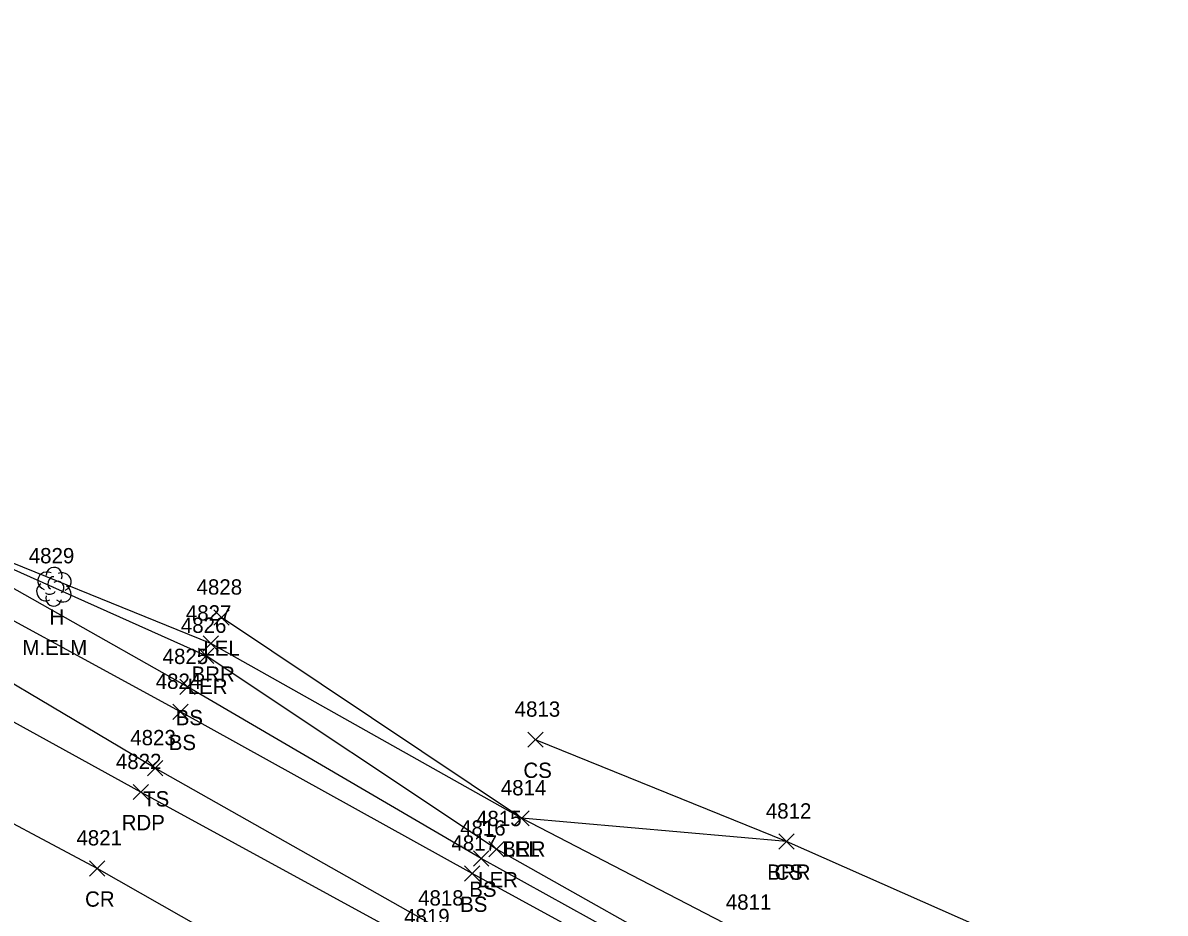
# Model space of a CAD drawing. Extents: x 1462089 to 1464015, y 730534 to 736144.
# Drawn here: x 1462359.2 to 1462508.4, y 731783.6 to 731900 of the extents above; entities that cross this region are included whole.
import ezdxf

# ---------------------------------------------------------------- set-up
doc = ezdxf.new("R2010")
doc.units = 0
for name, color, linetype in [('L_A', 7, 'Continuous'), ('L_C', 7, 'Continuous'), ('L_I', 7, 'Continuous'), ('L_TIC', 7, 'Continuous'), ('LABL', 7, 'Continuous'), ('LARO', 7, 'Continuous'), ('LELB', 7, 'Continuous'), ('LTD', 7, 'Continuous'), ('P_A', 7, 'Continuous'), ('P_I', 7, 'Continuous'), ('P_TIC', 7, 'Continuous'), ('PET', 7, 'Continuous'), ('PRC', 7, 'Continuous')]:
    doc.layers.add(name, color=color, linetype=linetype)

msp = doc.modelspace()

# ---------------------------------------------------------------- linework, layer by layer
at = {"layer": 'L_TIC'}
for points in [[(1462384.14, 731821.28), (1462386.14, 731823.28)], [(1462386.14, 731821.28), (1462384.14, 731823.28)], [(1462382.74, 731817.89), (1462384.74, 731819.89)], [(1462384.74, 731817.89), (1462382.74, 731819.89)], [(1462382.15, 731816.28), (1462384.15, 731818.28)], [(1462384.15, 731816.28), (1462382.15, 731818.28)], [(1462379.71, 731812.21), (1462381.71, 731814.21)], [(1462381.71, 731812.21), (1462379.71, 731814.21)], [(1462378.8, 731808.96), (1462380.8, 731810.96)], [(1462380.8, 731808.96), (1462378.8, 731810.96)], [(1462425.15, 731805.32), (1462427.15, 731807.32)], [(1462427.15, 731805.32), (1462425.15, 731807.32)], [(1462375.48, 731801.59), (1462377.48, 731803.59)], [(1462377.48, 731801.59), (1462375.48, 731803.59)], [(1462423.34, 731795.04), (1462425.34, 731797.04)], [(1462425.34, 731795.04), (1462423.34, 731797.04)], [(1462423.34, 731795.04), (1462425.34, 731797.04)], [(1462425.34, 731795.04), (1462423.34, 731797.04)], [(1462457.96, 731792.01), (1462459.96, 731794.01)], [(1462459.96, 731792.01), (1462457.96, 731794.01)], [(1462457.96, 731792.01), (1462459.96, 731794.01)], [(1462459.96, 731792.01), (1462457.96, 731794.01)], [(1462420.09, 731791.02), (1462422.09, 731793.02)], [(1462422.09, 731791.02), (1462420.09, 731793.02)], [(1462418.07, 731789.78), (1462420.07, 731791.78)], [(1462420.07, 731789.78), (1462418.07, 731791.78)], [(1462416.88, 731787.81), (1462418.88, 731789.81)], [(1462418.88, 731787.81), (1462416.88, 731789.81)]]:
    msp.add_lwpolyline(points, dxfattribs=at)
at = {"layer": 'LABL'}
msp.add_lwpolyline([(1462458.96, 731793.01), (1462424.34, 731796.04), (1462383.74, 731818.89), (1462349.15, 731832.93), (1462334.35, 731841.19)], dxfattribs=at)
at = {"layer": 'LARO'}
for points in [[(1462507.88, 731744.53), (1462450.31, 731775.55), (1462421.09, 731792.02), (1462383.15, 731817.28), (1462343.03, 731835.21), (1462330.23, 731836.79), (1462309.43, 731850.01), (1462291.71, 731856.72), (1462287.23, 731867.12), (1462273.23, 731873.69), (1462237.68, 731889.42), (1462235.77, 731893.24), (1462219.83, 731900.02)], [(1462507.88, 731744.53), (1462453.16, 731781.1), (1462424.34, 731796.04), (1462385.14, 731822.28)]]:
    msp.add_lwpolyline(points, dxfattribs=at)
at = {"layer": 'LELB'}
for points in [[(1462569.37, 731706.84), (1462531.68, 731726.05), (1462524.25, 731728.51), (1462500.44, 731745.58), (1462450.22, 731773.53), (1462419.07, 731790.78), (1462380.71, 731813.21), (1462346.75, 731832.4), (1462330.23, 731836.79), (1462307.98, 731847.83), (1462291.71, 731856.72), (1462268.54, 731871.03), (1462237.68, 731889.42), (1462219.83, 731900.02)], [(1462613.39, 731679.5), (1462598.4, 731686.47), (1462567.9, 731701.6), (1462529.84, 731722.48), (1462491.48, 731745.68), (1462449.54, 731771.51), (1462417.88, 731788.81), (1462379.8, 731809.96), (1462344.57, 731829.11), (1462328.67, 731833.32), (1462305.7, 731845.22), (1462269.24, 731870.05), (1462218.83, 731891.55)], [(1462622.28, 731670.34), (1462611.6, 731673.47), (1462596.95, 731683.41), (1462565.16, 731698.96), (1462527.27, 731718.56), (1462487.5, 731740.34), (1462442.58, 731766.01), (1462413.53, 731781.64), (1462376.48, 731802.59), (1462341.98, 731823.06), (1462326.97, 731829.39), (1462303.27, 731841.82), (1462263.65, 731864.11), (1462214.58, 731889.97)], [(1462514.67, 731768.35), (1462458.96, 731793.01), (1462426.15, 731806.32)]]:
    msp.add_lwpolyline(points, dxfattribs=at)
at = {"layer": 'LTD'}
msp.add_line((1462363.22, 731826.37), (1462363.22, 731826.37), dxfattribs=at)
msp.add_line((1462363.22, 731826.37), (1462363.22, 731826.37), dxfattribs=at)
msp.add_arc((1462363.26, 731827.8), 1.05, 335.5272, 180.9563, dxfattribs=at)
for centre, major_axis, ratio, start_param, end_param in [((1462362.42, 731827.03), (1.21, -0.51), 0.895232, 1.570796, 4.712389), ((1462364.26, 731826.95), (-1.14, -0.48), 0.949671, 1.570796, 4.712389), ((1462362.13, 731825.66), (0.58, -1.04), 0.959034, 3.141593, 6.283185), ((1462363.01, 731826.82), (-0.208, -0.792), 0.645439, 3.141593, 6.283185), ((1462363.72, 731826.2), (-0.5, 0.667), 0.989748, 3.141593, 6.283185), ((1462362.76, 731825.62), (-0.625, -0.083), 0.423636, 0, 3.141593), ((1462364.22, 731825.53), (-1.09, 0.79), 0.841452, 1.570796, 4.712389), ((1462363.22, 731824.87), (0.26, 1.06), 0.942809, 1.570796, 4.712389)]:
    msp.add_ellipse(centre, major_axis=major_axis, ratio=ratio, start_param=start_param, end_param=end_param, dxfattribs=at)
at = {"layer": 'P_TIC'}
for points in [[(1462373.6, 731798.48), (1462375.6, 731800.48)], [(1462375.6, 731798.48), (1462373.6, 731800.48)], [(1462367.88, 731788.49), (1462369.88, 731790.49)], [(1462369.88, 731788.49), (1462367.88, 731790.49)]]:
    msp.add_lwpolyline(points, dxfattribs=at)
at = {"layer": 'PET'}
msp.add_lwpolyline([(1462649.92, 731672.98), (1462648.62, 731670.02), (1462644.73, 731666.51), (1462640.66, 731665.44), (1462632.19, 731665.69), (1462627.65, 731666.3), (1462622.43, 731667.8), (1462610.36, 731672.44), (1462596.86, 731679.7), (1462592.97, 731681.83), (1462560.83, 731698.76), (1462526.14, 731716.42), (1462486.23, 731738.58), (1462441.38, 731763.2), (1462411.7, 731779.21), (1462374.6, 731799.48), (1462337.98, 731819.63), (1462300.36, 731839.36), (1462261.24, 731860.69), (1462212.49, 731887.26)], dxfattribs=at)
at = {"layer": 'PRC'}
msp.add_lwpolyline([(1462639.27, 731636.28), (1462599.11, 731658.27), (1462566.1, 731677.21), (1462552.1, 731684.6), (1462518.56, 731703.48), (1462478.1, 731726.96), (1462435.46, 731751.62), (1462405.08, 731768.89), (1462368.88, 731789.49), (1462331.31, 731809.52), (1462292.59, 731830.44), (1462255.31, 731850.41), (1462206.41, 731876.97)], dxfattribs=at)

# ---------------------------------------------------------------- texts
at = {"layer": 'L_A'}
for s, p in [('H', (1462362.65, 731821.37)), ('LEL', (1462382.77, 731817.28)), ('BRR', (1462381.23, 731813.89)), ('LER', (1462380.73, 731812.28)), ('BS', (1462379.15, 731808.21)), ('BS', (1462378.24, 731804.96)), ('CS', (1462424.59, 731801.32)), ('TS', (1462374.89, 731797.59)), ('BRR', (1462421.82, 731791.04)), ('LEL', (1462421.97, 731791.04)), ('BRR', (1462456.45, 731788.01)), ('CS', (1462457.4, 731788.01)), ('LER', (1462418.67, 731787.02)), ('BS', (1462417.51, 731785.78)), ('BS', (1462416.32, 731783.81))]:
    msp.add_text(s, height=2, dxfattribs=at).set_placement(p)
at = {"layer": 'L_C'}
msp.add_text('M.ELM', height=2, dxfattribs=at).set_placement((1462359.12, 731817.37))
at = {"layer": 'L_I'}
for s, p in [('4829', (1462359.95, 731829.37)), ('4828', (1462381.88, 731825.28)), ('4827', (1462380.48, 731821.89)), ('4826', (1462379.83, 731820.28)), ('4825', (1462377.45, 731816.21)), ('4824', (1462376.54, 731812.96)), ('4813', (1462423.45, 731809.32)), ('4823', (1462373.22, 731805.59)), ('4814', (1462421.64, 731799.04)), ('4814', (1462421.64, 731799.04)), ('4815', (1462418.4, 731795.02)), ('4812', (1462456.27, 731796.01)), ('4812', (1462456.27, 731796.01)), ('4816', (1462416.32, 731793.78)), ('4817', (1462415.18, 731791.81)), ('4818', (1462410.83, 731784.64)), ('4811', (1462451.04, 731784.1)), ('4811', (1462451.04, 731784.1))]:
    msp.add_text(s, height=2, dxfattribs=at).set_placement(p)
at = {"layer": 'P_A'}
for s, p in [('RDP', (1462372.09, 731794.48)), ('CR', (1462367.31, 731784.49))]:
    msp.add_text(s, height=2, dxfattribs=at).set_placement(p)
at = {"layer": 'P_I'}
for s, p in [('4822', (1462371.34, 731802.48)), ('4821', (1462366.18, 731792.49)), ('4819', (1462409, 731782.21))]:
    msp.add_text(s, height=2, dxfattribs=at).set_placement(p)

doc.saveas('drawing.dxf')
